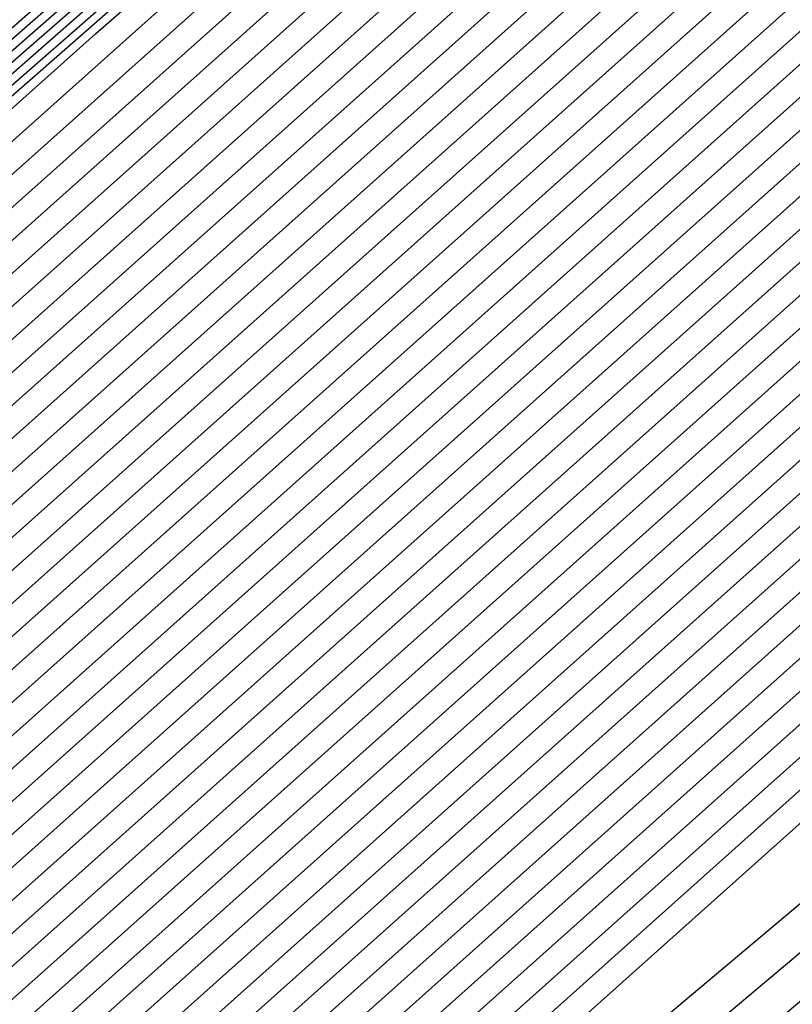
# Model space of a CAD drawing. Extents: x 3249832 to 3255657, y 13789405 to 13793316.
# Tile 861 of 1056: x 3253210.2589 to 3253210.3257, y 13791259.0105 to 13791259.0955. Entities that reach past the tile are written whole.
import ezdxf

# ---------------------------------------------------------------- set-up
doc = ezdxf.new("R2010")
doc.units = 0
doc.header["$LTSCALE"] = 100
doc.header["$MEASUREMENT"] = 0
for name, color, linetype in [('GRATIO_03231_CON', 1, 'CONTINUOUS'), ('GRATIO_0323_ICON', 1, 'CONTINUOUS'), ('TARGETS_EAST', 7, 'CONTINUOUS')]:
    doc.layers.add(name, color=color, linetype=linetype)

# ---------------------------------------------------------------- blocks, each defined once
blk = doc.blocks.new('Gratio_032316_contours')
at = {"layer": 'GRATIO_03231_CON', "color": 5, "linetype": 'Continuous', "flags": 128}
for points in [[(3253222.92536, 13791269.609832), (3253209.617714, 13791258.21268), (3253203.519474, 13791253.08879), (3253203.519474, 13791253.088791), (3253209.459379, 13791258.394226), (3253222.632135, 13791269.946001)], [(3253294.555932, 13791331.784818), (3253282.651333, 13791321.302735), (3253268.603203, 13791309.014447), (3253256.633797, 13791298.600272), (3253249.913733, 13791292.816087), (3253247.407106, 13791290.719974), (3253247.026376, 13791290.445568), (3253246.628672, 13791290.097267), (3253243.849802, 13791287.662521), (3253236.270245, 13791281.099544), (3253223.072487, 13791269.740559), (3253209.847055, 13791258.413819), (3253203.786489, 13791253.321586), (3253203.78649, 13791253.321586), (3253209.689707, 13791258.594234), (3253222.78114, 13791270.074575), (3253235.891608, 13791281.53353), (3253243.79641, 13791288.432975), (3253249.048806, 13791292.998606), (3253256.146548, 13791299.147074), (3253268.135158, 13791309.529006), (3253282.251274, 13791321.730918), (3253294.279297, 13791332.073309)], [(3253294.303412, 13791331.566983), (3253282.46184, 13791321.140397), (3253268.488083, 13791308.917171), (3253256.582029, 13791298.558148), (3253249.897517, 13791292.804611), (3253247.40414, 13791290.719612), (3253247.02543, 13791290.446644), (3253246.629001, 13791290.099378), (3253243.858784, 13791287.672183), (3253236.302787, 13791281.129602), (3253223.14605, 13791269.805922), (3253209.961726, 13791258.514388), (3253203.919997, 13791253.437981), (3253203.919998, 13791253.437982), (3253209.804872, 13791258.694236), (3253222.855652, 13791270.138852), (3253235.925472, 13791281.562076), (3253243.805117, 13791288.439206), (3253249.036009, 13791292.985734), (3253256.097231, 13791299.102201), (3253268.022476, 13791309.42905), (3253282.06389, 13791321.566318), (3253294.028242, 13791331.853946)], [(3253294.050892, 13791331.349147), (3253282.272347, 13791320.978058), (3253268.372959, 13791308.819897), (3253256.53026, 13791298.516025), (3253249.8813, 13791292.793135), (3253247.401173, 13791290.719249), (3253247.024485, 13791290.447721), (3253246.629331, 13791290.101489), (3253243.867765, 13791287.681844), (3253236.335328, 13791281.15966), (3253223.219613, 13791269.871285), (3253210.076396, 13791258.614957), (3253204.053508, 13791253.554381), (3253204.053506, 13791253.554379), (3253209.920037, 13791258.79424), (3253222.930167, 13791270.20313), (3253235.959336, 13791281.590624), (3253243.813823, 13791288.445438), (3253249.023211, 13791292.972861), (3253256.047914, 13791299.057326), (3253267.909792, 13791309.329092), (3253281.876511, 13791321.401718), (3253293.777187, 13791331.634584)], [(3253293.798373, 13791331.131311), (3253282.082854, 13791320.815718), (3253268.257836, 13791308.722622), (3253256.478491, 13791298.473901), (3253249.865083, 13791292.781659), (3253247.398206, 13791290.718887), (3253247.023539, 13791290.448797), (3253246.629661, 13791290.1036), (3253243.876746, 13791287.691505), (3253236.367871, 13791281.189718), (3253223.293177, 13791269.93665), (3253210.191067, 13791258.715525), (3253204.187016, 13791253.670777), (3253204.187014, 13791253.670777), (3253210.035202, 13791258.894242), (3253223.004679, 13791270.267407), (3253235.993201, 13791281.619171), (3253243.82253, 13791288.45167), (3253249.010414, 13791292.959989), (3253255.998597, 13791299.012453), (3253267.79711, 13791309.229136), (3253281.689131, 13791321.237116), (3253293.526131, 13791331.41522)], [(3253281.703867, 13791320.491041), (3253268.027588, 13791308.528072), (3253256.374954, 13791298.389654), (3253249.83265, 13791292.758707), (3253247.392273, 13791290.718163), (3253247.021649, 13791290.45095), (3253246.63032, 13791290.107823), (3253243.894709, 13791287.710827), (3253236.432955, 13791281.249833), (3253223.440304, 13791270.067378), (3253210.420408, 13791258.916665), (3253204.454031, 13791253.903573), (3253204.45403, 13791253.90357), (3253210.265496, 13791259.094286), (3253223.15342, 13791270.396274), (3253236.059978, 13791281.677323), (3253243.494674, 13791288.169109), (3253246.236293, 13791290.558915), (3253246.630942, 13791290.897916), (3253246.976878, 13791291.192818), (3253249.380962, 13791293.27243), (3253255.902209, 13791298.921086), (3253267.57241, 13791309.028745), (3253281.314456, 13791320.907856)], [(3253281.514374, 13791320.328701), (3253267.912464, 13791308.430798), (3253256.323186, 13791298.34753), (3253249.816433, 13791292.747232), (3253247.389307, 13791290.7178), (3253247.020703, 13791290.452026), (3253246.63065, 13791290.109934), (3253243.90369, 13791287.720489), (3253236.465497, 13791281.279891), (3253223.513867, 13791270.132741), (3253210.535079, 13791259.017233), (3253204.587539, 13791254.019969), (3253204.587538, 13791254.019968), (3253210.380657, 13791259.194295), (3253223.22789, 13791270.460601), (3253236.093697, 13791281.706031), (3253243.504926, 13791288.177315), (3253246.237927, 13791290.559532), (3253246.631434, 13791290.897348), (3253246.975681, 13791291.190435), (3253249.366914, 13791293.25849), (3253255.852885, 13791298.876217), (3253267.459724, 13791308.928789), (3253281.127076, 13791320.743256)], [(3253281.324881, 13791320.166363), (3253267.797344, 13791308.333522), (3253256.271417, 13791298.305406), (3253249.800217, 13791292.735756), (3253247.38634, 13791290.717438), (3253247.019758, 13791290.453103), (3253246.630979, 13791290.112045), (3253243.912671, 13791287.73015), (3253236.498039, 13791281.309949), (3253223.587429, 13791270.198103), (3253210.64975, 13791259.117804), (3253204.721046, 13791254.136365), (3253204.721046, 13791254.136365), (3253210.495817, 13791259.294303), (3253223.302356, 13791270.524924), (3253236.127417, 13791281.734739), (3253243.515178, 13791288.185521), (3253246.239562, 13791290.56015), (3253246.631926, 13791290.896781), (3253246.974483, 13791291.188052), (3253249.352866, 13791293.24455), (3253255.803561, 13791298.831348), (3253267.347038, 13791308.828835), (3253280.939697, 13791320.578654)], [(3253281.135387, 13791320.004024), (3253267.68222, 13791308.236247), (3253256.219649, 13791298.263283), (3253249.784, 13791292.72428), (3253247.383374, 13791290.717076), (3253247.018812, 13791290.454179), (3253246.631309, 13791290.114156), (3253243.921652, 13791287.739811), (3253236.530581, 13791281.340006), (3253223.660992, 13791270.263468), (3253210.76442, 13791259.218373), (3253204.854554, 13791254.25276), (3253204.854554, 13791254.252763), (3253210.610976, 13791259.394313), (3253223.376826, 13791270.589251), (3253236.161137, 13791281.763447), (3253243.52543, 13791288.193726), (3253246.241196, 13791290.560768), (3253246.632418, 13791290.896213), (3253246.973286, 13791291.185668), (3253249.338818, 13791293.230609), (3253255.754237, 13791298.786479), (3253267.234354, 13791308.728879), (3253280.752313, 13791320.414054)], [(3253267.451973, 13791308.041697), (3253256.116111, 13791298.179035), (3253249.751567, 13791292.701328), (3253247.377441, 13791290.716351), (3253247.016922, 13791290.456332), (3253246.631968, 13791290.118378), (3253243.939615, 13791287.759133), (3253236.595665, 13791281.400121), (3253223.808119, 13791270.394196), (3253210.993761, 13791259.419512), (3253205.121569, 13791254.485556), (3253205.12157, 13791254.485556), (3253210.841294, 13791259.59433), (3253223.525766, 13791270.717901), (3253236.228576, 13791281.820863), (3253243.545933, 13791288.210138), (3253246.244464, 13791290.562004), (3253246.633402, 13791290.895078), (3253246.970892, 13791291.180901), (3253249.310721, 13791293.202729), (3253255.655588, 13791298.696741), (3253267.008982, 13791308.528971)], [(3253267.336849, 13791307.944423), (3253256.064342, 13791298.136912), (3253249.73535, 13791292.689852), (3253247.374474, 13791290.715989), (3253247.015976, 13791290.457408), (3253246.632298, 13791290.120489), (3253243.948596, 13791287.768794), (3253236.628207, 13791281.430179), (3253223.881683, 13791270.459559), (3253211.108432, 13791259.520081), (3253205.255077, 13791254.601952), (3253205.255078, 13791254.601953), (3253210.956454, 13791259.694338), (3253223.600232, 13791270.782228), (3253236.262295, 13791281.84957), (3253243.556185, 13791288.218343), (3253246.246098, 13791290.562622), (3253246.633894, 13791290.89451), (3253246.969694, 13791291.178518), (3253249.296673, 13791293.188789), (3253255.606265, 13791298.651872), (3253266.896298, 13791308.429015)], [(3253267.221725, 13791307.847149), (3253256.012575, 13791298.094788), (3253249.719134, 13791292.678376), (3253247.371507, 13791290.715627), (3253247.015031, 13791290.458484), (3253246.632628, 13791290.1226), (3253243.957577, 13791287.778456), (3253236.66075, 13791281.460237), (3253223.955246, 13791270.524922), (3253211.223103, 13791259.62065), (3253205.388584, 13791254.718352), (3253205.388586, 13791254.718351), (3253211.071615, 13791259.794345), (3253223.674701, 13791270.846551), (3253236.296016, 13791281.878279), (3253243.566437, 13791288.226549), (3253246.247732, 13791290.56324), (3253246.634385, 13791290.893942), (3253246.968497, 13791291.176134), (3253249.282624, 13791293.174848), (3253255.55694, 13791298.607003), (3253266.783612, 13791308.329061)], [(3253267.106605, 13791307.749872), (3253255.960806, 13791298.052664), (3253249.702917, 13791292.6669), (3253247.368541, 13791290.715265), (3253247.014086, 13791290.459561), (3253246.632957, 13791290.124712), (3253243.966559, 13791287.788117), (3253236.693292, 13791281.490295), (3253224.02881, 13791270.590287), (3253211.337773, 13791259.72122), (3253205.522092, 13791254.834748), (3253205.522094, 13791254.834746), (3253211.186774, 13791259.894355), (3253223.749171, 13791270.910878), (3253236.329735, 13791281.906987), (3253243.576689, 13791288.234755), (3253246.249366, 13791290.563858), (3253246.634877, 13791290.893375), (3253246.9673, 13791291.173751), (3253249.268576, 13791293.160908), (3253255.507616, 13791298.562134), (3253266.670926, 13791308.229105)], [(3253266.876357, 13791307.555324), (3253255.857268, 13791297.968417), (3253249.670483, 13791292.643948), (3253247.362608, 13791290.71454), (3253247.012195, 13791290.461714), (3253246.633616, 13791290.128934), (3253243.984521, 13791287.807439), (3253236.758376, 13791281.55041), (3253224.175936, 13791270.721014), (3253211.567115, 13791259.922358), (3253205.789111, 13791255.067539), (3253205.78911, 13791255.067541), (3253211.417093, 13791260.094372), (3253223.898111, 13791271.039528), (3253236.397174, 13791281.964402), (3253243.597192, 13791288.251166), (3253246.252634, 13791290.565094), (3253246.635861, 13791290.892239), (3253246.964905, 13791291.168984), (3253249.240479, 13791293.133027), (3253255.408968, 13791298.472396), (3253266.445556, 13791308.029197)], [(3253266.761233, 13791307.458048), (3253255.8055, 13791297.926293), (3253249.654267, 13791292.632473), (3253247.359641, 13791290.714178), (3253247.011249, 13791290.46279), (3253246.633946, 13791290.131045), (3253243.993502, 13791287.8171), (3253236.790918, 13791281.580467), (3253224.2495, 13791270.786377), (3253211.681785, 13791260.022928), (3253205.922618, 13791255.183939), (3253205.922618, 13791255.183939), (3253211.532252, 13791260.19438), (3253223.972577, 13791271.103855), (3253236.430893, 13791281.993111), (3253243.607444, 13791288.259371), (3253246.254268, 13791290.565712), (3253246.636353, 13791290.891671), (3253246.963708, 13791291.166601), (3253249.226431, 13791293.119087), (3253255.359643, 13791298.427527), (3253266.33287, 13791307.929241)], [(3253266.64611, 13791307.360774), (3253255.753731, 13791297.884169), (3253249.63805, 13791292.620997), (3253247.356675, 13791290.713816), (3253247.010304, 13791290.463866), (3253246.634276, 13791290.133156), (3253244.002484, 13791287.826761), (3253236.82346, 13791281.610525), (3253224.323063, 13791270.85174), (3253211.796456, 13791260.123497), (3253206.056126, 13791255.300335), (3253206.056126, 13791255.300335), (3253211.647411, 13791260.294389), (3253224.047047, 13791271.168178), (3253236.464614, 13791282.021819), (3253243.617696, 13791288.267577), (3253246.255902, 13791290.566329), (3253246.636845, 13791290.891104), (3253246.962511, 13791291.164217), (3253249.212383, 13791293.105147), (3253255.310319, 13791298.382658), (3253266.220186, 13791307.829287)], [(3253266.530986, 13791307.263499), (3253255.701962, 13791297.842046), (3253249.621834, 13791292.609521), (3253247.353708, 13791290.713453), (3253247.009359, 13791290.464943), (3253246.634605, 13791290.135267), (3253244.011465, 13791287.836423), (3253236.856002, 13791281.640583), (3253224.396627, 13791270.917105), (3253211.911126, 13791260.224066), (3253206.189634, 13791255.416731), (3253206.189634, 13791255.416732), (3253211.762573, 13791260.394397), (3253224.121517, 13791271.232505), (3253236.498333, 13791282.050527), (3253243.627948, 13791288.275783), (3253246.257536, 13791290.566947), (3253246.637337, 13791290.890536), (3253246.961314, 13791291.161834), (3253249.198335, 13791293.091206), (3253255.260994, 13791298.337789), (3253266.1075, 13791307.729333)], [(3253266.300742, 13791307.068949), (3253255.598426, 13791297.757798), (3253249.5894, 13791292.586569), (3253247.347775, 13791290.712729), (3253247.007468, 13791290.467095), (3253246.635265, 13791290.139489), (3253244.029427, 13791287.855745), (3253236.921086, 13791281.700698), (3253224.543752, 13791271.047831), (3253212.140468, 13791260.425205), (3253206.456649, 13791255.649527), (3253206.45665, 13791255.649527), (3253211.992891, 13791260.594414), (3253224.270456, 13791271.361155), (3253236.565772, 13791282.107943), (3253243.648451, 13791288.292194), (3253246.260804, 13791290.568183), (3253246.638321, 13791290.889401), (3253246.958919, 13791291.157067), (3253249.170238, 13791293.063326), (3253255.162346, 13791298.248051), (3253265.88213, 13791307.529423)], [(3253266.185618, 13791306.971675), (3253255.546657, 13791297.715675), (3253249.573183, 13791292.575093), (3253247.344808, 13791290.712367), (3253247.006522, 13791290.468172), (3253246.635594, 13791290.141601), (3253244.038409, 13791287.865406), (3253236.953628, 13791281.730756), (3253224.617315, 13791271.113195), (3253212.255138, 13791260.525774), (3253206.590156, 13791255.765923), (3253206.590158, 13791255.765923), (3253212.10805, 13791260.694424), (3253224.344922, 13791271.425478), (3253236.599492, 13791282.136651), (3253243.658703, 13791288.3004), (3253246.262438, 13791290.568801), (3253246.638812, 13791290.888833), (3253246.957722, 13791291.154684), (3253249.15619, 13791293.049385), (3253255.113022, 13791298.203182), (3253265.769445, 13791307.429467)], [(3253266.070494, 13791306.874399), (3253255.494888, 13791297.673551), (3253249.556967, 13791292.563617), (3253247.341842, 13791290.712004), (3253247.005577, 13791290.469248), (3253246.635924, 13791290.143712), (3253244.04739, 13791287.875067), (3253236.98617, 13791281.760814), (3253224.690879, 13791271.178558), (3253212.369809, 13791260.626345), (3253206.723664, 13791255.882318), (3253206.723666, 13791255.88232), (3253212.22321, 13791260.794431), (3253224.419392, 13791271.489805), (3253236.633212, 13791282.165358), (3253243.668955, 13791288.308605), (3253246.264072, 13791290.569419), (3253246.639304, 13791290.888265), (3253246.956524, 13791291.1523), (3253249.142141, 13791293.035445), (3253255.063697, 13791298.158313), (3253265.656759, 13791307.329513)], [(3253265.955372, 13791306.777124), (3253255.44312, 13791297.631427), (3253249.54075, 13791292.552141), (3253247.338875, 13791290.711642), (3253247.004632, 13791290.470325), (3253246.636254, 13791290.145823), (3253244.056371, 13791287.884728), (3253237.018712, 13791281.790872), (3253224.764442, 13791271.243923), (3253212.48448, 13791260.726913), (3253206.857172, 13791255.998718), (3253206.857174, 13791255.998718), (3253212.338369, 13791260.894441), (3253224.493862, 13791271.554128), (3253236.666931, 13791282.194066), (3253243.679207, 13791288.316811), (3253246.265706, 13791290.570037), (3253246.639796, 13791290.887697), (3253246.955327, 13791291.149917), (3253249.128093, 13791293.021505), (3253255.014373, 13791298.113444), (3253265.544075, 13791307.229559)], [(3253265.725125, 13791306.582574), (3253255.339583, 13791297.54718), (3253249.508317, 13791292.52919), (3253247.332942, 13791290.710918), (3253247.002741, 13791290.472477), (3253246.636913, 13791290.150045), (3253244.074334, 13791287.904051), (3253237.083796, 13791281.850986), (3253224.911569, 13791271.374649), (3253212.713817, 13791260.928053), (3253207.124191, 13791256.23151), (3253207.12419, 13791256.231511), (3253212.568689, 13791261.094458), (3253224.642801, 13791271.682782), (3253236.73437, 13791282.251483), (3253243.69971, 13791288.333222), (3253246.268975, 13791290.571273), (3253246.64078, 13791290.886562), (3253246.952933, 13791291.14515), (3253249.099997, 13791292.993624), (3253254.915725, 13791298.023706), (3253265.318703, 13791307.029649)], [(3253265.610003, 13791306.4853), (3253255.287814, 13791297.505056), (3253249.4921, 13791292.517714), (3253247.329976, 13791290.710555), (3253247.001795, 13791290.473554), (3253246.637243, 13791290.152156), (3253244.083315, 13791287.913712), (3253237.116338, 13791281.881044), (3253224.985132, 13791271.440014), (3253212.828488, 13791261.028621), (3253207.257698, 13791256.34791), (3253207.257698, 13791256.347908), (3253212.683849, 13791261.194466), (3253224.717267, 13791271.747105), (3253236.76809, 13791282.28019), (3253243.709962, 13791288.341428), (3253246.270609, 13791290.571891), (3253246.641272, 13791290.885994), (3253246.951735, 13791291.142767), (3253249.085948, 13791292.979684), (3253254.8664, 13791297.978837), (3253265.206019, 13791306.929695)], [(3253265.494879, 13791306.388026), (3253255.236046, 13791297.462932), (3253249.475884, 13791292.506238), (3253247.327009, 13791290.710193), (3253247.00085, 13791290.47463), (3253246.637572, 13791290.154267), (3253244.092296, 13791287.923373), (3253237.14888, 13791281.911102), (3253225.058696, 13791271.505377), (3253212.943158, 13791261.12919), (3253207.391206, 13791256.464306), (3253207.391205, 13791256.464306), (3253212.799008, 13791261.294475), (3253224.791737, 13791271.811432), (3253236.80181, 13791282.308898), (3253243.720214, 13791288.349633), (3253246.272243, 13791290.572509), (3253246.641764, 13791290.885427), (3253246.950538, 13791291.140383), (3253249.0719, 13791292.965744), (3253254.817076, 13791297.933968), (3253265.093333, 13791306.829739)], [(3253265.379755, 13791306.290749), (3253255.184277, 13791297.420809), (3253249.459667, 13791292.494762), (3253247.324043, 13791290.709831), (3253246.999905, 13791290.475706), (3253246.637902, 13791290.156378), (3253244.101277, 13791287.933034), (3253237.181422, 13791281.94116), (3253225.132259, 13791271.570741), (3253213.057829, 13791261.229761), (3253207.524713, 13791256.580702), (3253207.524713, 13791256.580701), (3253212.914167, 13791261.394483), (3253224.866207, 13791271.875755), (3253236.83553, 13791282.337607), (3253243.730466, 13791288.357839), (3253246.273877, 13791290.573126), (3253246.642256, 13791290.884859), (3253246.949341, 13791291.138), (3253249.057852, 13791292.951803), (3253254.767752, 13791297.889098), (3253264.980647, 13791306.729784)], [(3253265.149509, 13791306.096201), (3253255.08074, 13791297.336561), (3253249.427234, 13791292.47181), (3253247.31811, 13791290.709106), (3253246.998014, 13791290.477859), (3253246.638561, 13791290.160601), (3253244.11924, 13791287.952356), (3253237.246506, 13791282.001275), (3253225.279384, 13791271.701467), (3253213.28717, 13791261.430898), (3253207.791729, 13791256.813497), (3253207.791729, 13791256.813496), (3253213.144488, 13791261.5945), (3253225.015147, 13791272.004405), (3253236.902969, 13791282.395022), (3253243.750969, 13791288.37425), (3253246.277145, 13791290.574362), (3253246.643239, 13791290.883724), (3253246.946946, 13791291.133233), (3253249.029755, 13791292.923923), (3253254.669103, 13791297.799361), (3253264.755277, 13791306.529875)], [(3253265.034385, 13791305.998925), (3253255.028971, 13791297.294438), (3253249.411017, 13791292.460334), (3253247.315143, 13791290.708744), (3253246.997068, 13791290.478935), (3253246.638891, 13791290.162712), (3253244.128221, 13791287.962018), (3253237.279049, 13791282.031333), (3253225.352948, 13791271.766832), (3253213.401841, 13791261.531469), (3253207.925236, 13791256.929893), (3253207.925237, 13791256.929894), (3253213.259647, 13791261.694508), (3253225.089613, 13791272.068732), (3253236.936688, 13791282.42373), (3253243.761221, 13791288.382456), (3253246.278779, 13791290.57498), (3253246.643731, 13791290.883156), (3253246.945749, 13791291.130849), (3253249.015707, 13791292.909983), (3253254.619779, 13791297.754491), (3253264.642591, 13791306.42992)], [(3253264.919264, 13791305.901651), (3253254.977202, 13791297.252314), (3253249.3948, 13791292.448858), (3253247.312176, 13791290.708382), (3253246.996123, 13791290.480012), (3253246.639221, 13791290.164823), (3253244.137203, 13791287.971679), (3253237.311591, 13791282.06139), (3253225.426511, 13791271.832195), (3253213.516511, 13791261.632038), (3253208.058744, 13791257.046289), (3253208.058745, 13791257.04629), (3253213.374806, 13791261.794518), (3253225.164083, 13791272.133057), (3253236.970408, 13791282.452439), (3253243.771473, 13791288.390661), (3253246.280413, 13791290.575598), (3253246.644223, 13791290.882588), (3253246.944552, 13791291.128466), (3253249.001658, 13791292.896042), (3253254.570455, 13791297.709622), (3253264.529907, 13791306.329965)], [(3253264.80414, 13791305.804376), (3253254.925434, 13791297.21019), (3253249.378584, 13791292.437382), (3253247.30921, 13791290.70802), (3253246.995178, 13791290.481088), (3253246.63955, 13791290.166934), (3253244.146184, 13791287.98134), (3253237.344133, 13791282.091448), (3253225.500075, 13791271.89756), (3253213.631182, 13791261.732606), (3253208.192251, 13791257.162689), (3253208.192253, 13791257.162687), (3253213.489966, 13791261.894525), (3253225.238552, 13791272.197382), (3253237.004128, 13791282.481146), (3253243.781725, 13791288.398867), (3253246.282047, 13791290.576216), (3253246.644715, 13791290.88202), (3253246.943355, 13791291.126083), (3253248.98761, 13791292.882102), (3253254.521131, 13791297.664754), (3253264.417221, 13791306.230011)], [(3253264.573894, 13791305.609826), (3253254.821897, 13791297.125943), (3253249.34615, 13791292.414431), (3253247.303277, 13791290.707295), (3253246.993287, 13791290.483241), (3253246.640209, 13791290.171156), (3253244.164146, 13791288.000663), (3253237.409217, 13791282.151563), (3253225.647202, 13791272.028285), (3253213.860523, 13791261.933746), (3253208.459267, 13791257.395481), (3253208.459267, 13791257.395482), (3253213.720284, 13791262.094543), (3253225.387492, 13791272.326032), (3253237.071567, 13791282.538562), (3253243.802228, 13791288.415278), (3253246.285315, 13791290.577452), (3253246.645699, 13791290.880885), (3253246.94096, 13791291.121316), (3253248.959514, 13791292.854222), (3253254.422482, 13791297.575015), (3253264.191851, 13791306.030101)], [(3253264.45877, 13791305.512552), (3253254.770128, 13791297.083819), (3253249.329934, 13791292.402955), (3253247.30031, 13791290.706933), (3253246.992341, 13791290.484317), (3253246.640539, 13791290.173268), (3253244.173127, 13791288.010324), (3253237.441759, 13791282.181621), (3253225.720765, 13791272.09365), (3253213.975194, 13791262.034314), (3253208.592778, 13791257.51188), (3253208.592775, 13791257.511878), (3253213.835445, 13791262.194552), (3253225.461958, 13791272.390357), (3253237.105286, 13791282.56727), (3253243.81248, 13791288.423484), (3253246.286949, 13791290.57807), (3253246.646191, 13791290.880317), (3253246.939763, 13791291.118932), (3253248.945465, 13791292.840281), (3253254.373158, 13791297.530146), (3253264.079166, 13791305.930146)], [(3253264.343648, 13791305.415276), (3253254.71836, 13791297.041695), (3253249.313717, 13791292.391479), (3253247.297344, 13791290.706571), (3253246.991396, 13791290.485394), (3253246.640869, 13791290.175379), (3253244.182109, 13791288.019985), (3253237.474301, 13791282.211679), (3253225.794328, 13791272.159013), (3253214.089865, 13791262.134885), (3253208.726286, 13791257.628276), (3253208.726283, 13791257.628275), (3253213.950605, 13791262.29456), (3253225.536428, 13791272.454682), (3253237.139007, 13791282.595978), (3253243.822732, 13791288.43169), (3253246.288583, 13791290.578688), (3253246.646683, 13791290.87975), (3253246.938566, 13791291.116549), (3253248.931417, 13791292.826341), (3253254.323834, 13791297.485277), (3253263.96648, 13791305.830192)], [(3253264.228524, 13791305.318001), (3253254.666591, 13791296.999572), (3253249.2975, 13791292.380003), (3253247.294377, 13791290.706208), (3253246.990451, 13791290.48647), (3253246.641198, 13791290.17749), (3253244.19109, 13791288.029646), (3253237.506843, 13791282.241737), (3253225.867892, 13791272.224376), (3253214.204535, 13791262.235454), (3253208.859793, 13791257.744672), (3253208.859791, 13791257.744673), (3253214.065764, 13791262.394569), (3253225.610898, 13791272.519009), (3253237.172726, 13791282.624686), (3253243.832984, 13791288.439895), (3253246.290217, 13791290.579306), (3253246.647175, 13791290.879182), (3253246.937368, 13791291.114165), (3253248.917369, 13791292.812401), (3253254.27451, 13791297.440408), (3253263.853796, 13791305.730237)], [(3253263.998279, 13791305.123451), (3253254.563054, 13791296.915324), (3253249.265067, 13791292.357051), (3253247.288444, 13791290.705484), (3253246.98856, 13791290.488623), (3253246.641858, 13791290.181712), (3253244.209052, 13791288.048968), (3253237.571927, 13791282.301851), (3253226.015019, 13791272.355104), (3253214.433876, 13791262.436593), (3253209.126809, 13791257.977468), (3253209.126807, 13791257.977466), (3253214.296083, 13791262.594587), (3253225.759837, 13791272.647659), (3253237.240165, 13791282.682102), (3253243.853487, 13791288.456307), (3253246.293485, 13791290.580541), (3253246.648158, 13791290.878047), (3253246.934974, 13791291.109399), (3253248.889272, 13791292.78452), (3253254.175861, 13791297.35067), (3253263.628424, 13791305.530326)], [(3253263.883155, 13791305.026177), (3253254.511285, 13791296.873201), (3253249.24885, 13791292.345575), (3253247.285477, 13791290.705122), (3253246.987614, 13791290.489699), (3253246.642187, 13791290.183823), (3253244.218034, 13791288.05863), (3253237.60447, 13791282.331909), (3253226.08858, 13791272.420468), (3253214.548547, 13791262.537162), (3253209.260316, 13791258.093864), (3253209.260315, 13791258.093863), (3253214.411242, 13791262.694594), (3253225.834303, 13791272.711984), (3253237.273884, 13791282.71081), (3253243.863739, 13791288.464512), (3253246.295119, 13791290.581159), (3253246.64865, 13791290.877479), (3253246.933777, 13791291.107015), (3253248.875224, 13791292.77058), (3253254.126537, 13791297.305801), (3253263.51574, 13791305.430372)], [(3253263.768031, 13791304.928903), (3253254.459517, 13791296.831077), (3253249.232634, 13791292.334099), (3253247.282511, 13791290.704759), (3253246.986669, 13791290.490776), (3253246.642517, 13791290.185934), (3253244.227015, 13791288.068291), (3253237.637011, 13791282.361967), (3253226.162144, 13791272.485831), (3253214.663218, 13791262.637731), (3253209.393824, 13791258.21026), (3253209.393823, 13791258.210261), (3253214.526403, 13791262.794604), (3253225.908773, 13791272.776309), (3253237.307605, 13791282.739518), (3253243.873991, 13791288.472718), (3253246.296754, 13791290.581777), (3253246.649142, 13791290.876911), (3253246.932579, 13791291.104632), (3253248.861175, 13791292.756639), (3253254.077212, 13791297.260932), (3253263.403054, 13791305.330417)], [(3253263.652909, 13791304.831626), (3253254.407748, 13791296.788953), (3253249.216417, 13791292.322623), (3253247.279544, 13791290.704397), (3253246.985724, 13791290.491852), (3253246.642847, 13791290.188045), (3253244.235996, 13791288.077952), (3253237.669553, 13791282.392025), (3253226.235707, 13791272.551194), (3253214.777888, 13791262.738301), (3253209.527331, 13791258.326659), (3253209.527331, 13791258.326658), (3253214.641562, 13791262.894612), (3253225.983243, 13791272.840634), (3253237.341324, 13791282.768226), (3253243.884243, 13791288.480923), (3253246.298388, 13791290.582395), (3253246.649634, 13791290.876343), (3253246.931382, 13791291.102248), (3253248.847127, 13791292.742699), (3253254.027888, 13791297.216063), (3253263.290368, 13791305.230462)], [(3253226.382834, 13791272.681922), (3253215.00723, 13791262.939439), (3253209.794347, 13791258.559451), (3253209.794347, 13791258.559452), (3253214.871881, 13791263.094629), (3253226.132183, 13791272.969284)], [(3253226.456398, 13791272.747287), (3253215.1219, 13791263.040009), (3253209.927854, 13791258.675849), (3253209.927855, 13791258.675849), (3253214.98704, 13791263.194638), (3253226.206649, 13791273.03361)], [(3253226.529961, 13791272.81265), (3253215.236571, 13791263.140578), (3253210.061362, 13791258.792247), (3253210.061363, 13791258.792246), (3253215.102201, 13791263.294646), (3253226.281118, 13791273.097935)], [(3253226.603525, 13791272.878012), (3253215.351241, 13791263.241147), (3253210.194873, 13791258.908643), (3253210.194871, 13791258.908643), (3253215.217361, 13791263.394654), (3253226.355588, 13791273.16226)]]:
    blk.add_lwpolyline(points, dxfattribs=at)
at = {"layer": 'GRATIO_0323_ICON', "color": 7, "linetype": 'Continuous', "flags": 128}
for points in [[(3253294.808451, 13791332.002654), (3253282.840827, 13791321.465075), (3253268.718327, 13791309.111721), (3253256.685565, 13791298.642396), (3253249.92995, 13791292.827563), (3253247.410073, 13791290.720336), (3253247.027321, 13791290.444492), (3253246.628342, 13791290.095156), (3253243.840821, 13791287.65286), (3253236.237703, 13791281.069487), (3253222.998923, 13791269.675195), (3253209.732385, 13791258.313249), (3253203.652982, 13791253.20519), (3253203.652982, 13791253.205189), (3253209.574542, 13791258.494232), (3253222.706628, 13791270.010298), (3253235.857744, 13791281.504982), (3253243.787703, 13791288.426743), (3253249.061604, 13791293.011479), (3253256.195865, 13791299.191949), (3253268.247842, 13791309.628962), (3253282.438653, 13791321.895519), (3253294.530352, 13791332.292673)], [(3253281.89336, 13791320.65338), (3253268.142712, 13791308.625346), (3253256.426723, 13791298.431777), (3253249.848867, 13791292.770183), (3253247.39524, 13791290.718525), (3253247.022594, 13791290.449873), (3253246.62999, 13791290.105711), (3253243.885727, 13791287.701166), (3253236.400413, 13791281.219776), (3253223.36674, 13791270.002013), (3253210.305738, 13791258.816096), (3253204.320523, 13791253.787173), (3253204.320522, 13791253.787174), (3253210.150337, 13791258.994278), (3253223.078951, 13791270.331951), (3253236.026258, 13791281.648614), (3253243.484422, 13791288.160904), (3253246.234659, 13791290.558297), (3253246.63045, 13791290.898484), (3253246.978075, 13791291.195202), (3253249.395011, 13791293.286371), (3253255.951534, 13791298.965955), (3253267.685094, 13791309.128699), (3253281.501835, 13791321.072455)], [(3253280.945894, 13791319.841684), (3253267.567096, 13791308.138973), (3253256.16788, 13791298.221159), (3253249.767783, 13791292.712804), (3253247.380407, 13791290.716714), (3253247.017867, 13791290.455255), (3253246.631639, 13791290.116267), (3253243.930634, 13791287.749472), (3253236.563123, 13791281.370064), (3253223.734556, 13791270.328831), (3253210.879091, 13791259.318942), (3253204.988061, 13791254.36916), (3253204.988062, 13791254.369158), (3253210.726135, 13791259.49432), (3253223.451296, 13791270.653578), (3253236.194856, 13791281.792155), (3253243.535681, 13791288.201932), (3253246.24283, 13791290.561386), (3253246.63291, 13791290.895645), (3253246.972089, 13791291.183285), (3253249.324769, 13791293.216669), (3253255.704912, 13791298.74161), (3253267.121668, 13791308.628925), (3253280.564934, 13791320.249454)], [(3253266.991481, 13791307.652598), (3253255.909037, 13791298.01054), (3253249.6867, 13791292.655425), (3253247.365574, 13791290.714902), (3253247.01314, 13791290.460637), (3253246.633287, 13791290.126823), (3253243.97554, 13791287.797778), (3253236.725834, 13791281.520353), (3253224.102373, 13791270.655649), (3253211.452444, 13791259.821789), (3253205.655603, 13791254.951144), (3253205.655602, 13791254.951144), (3253211.301934, 13791259.994362), (3253223.823641, 13791270.975201), (3253236.363455, 13791281.935695), (3253243.58694, 13791288.24296), (3253246.251, 13791290.564476), (3253246.635369, 13791290.892807), (3253246.966103, 13791291.171368), (3253249.254528, 13791293.146968), (3253255.458291, 13791298.517265), (3253266.558242, 13791308.129151)], [(3253266.415864, 13791307.166223), (3253255.650194, 13791297.799922), (3253249.605617, 13791292.598045), (3253247.350742, 13791290.713091), (3253247.008413, 13791290.466019), (3253246.634935, 13791290.137378), (3253244.020446, 13791287.846084), (3253236.888544, 13791281.670641), (3253224.470188, 13791270.982468), (3253212.025797, 13791260.324637), (3253206.323141, 13791255.533131), (3253206.323142, 13791255.53313), (3253211.877732, 13791260.494407), (3253224.195986, 13791271.296828), (3253236.532053, 13791282.079234), (3253243.6382, 13791288.283988), (3253246.25917, 13791290.567565), (3253246.637829, 13791290.889968), (3253246.960116, 13791291.15945), (3253249.184286, 13791293.077266), (3253255.21167, 13791298.29292), (3253265.994814, 13791307.629377)], [(3253265.840248, 13791306.67985), (3253255.391351, 13791297.589303), (3253249.524534, 13791292.540666), (3253247.335909, 13791290.71128), (3253247.003686, 13791290.471401), (3253246.636583, 13791290.147934), (3253244.065352, 13791287.894389), (3253237.051254, 13791281.820929), (3253224.838006, 13791271.309286), (3253212.59915, 13791260.827482), (3253206.990679, 13791256.115114), (3253206.990682, 13791256.115115), (3253212.45353, 13791260.994449), (3253224.568332, 13791271.618455), (3253236.700651, 13791282.222775), (3253243.689459, 13791288.325016), (3253246.267341, 13791290.570655), (3253246.640288, 13791290.88713), (3253246.95413, 13791291.147533), (3253249.114045, 13791293.007565), (3253254.965049, 13791298.068575), (3253265.431389, 13791307.129603)], [(3253265.264633, 13791306.193475), (3253255.132509, 13791297.378685), (3253249.44345, 13791292.483286), (3253247.321076, 13791290.709469), (3253246.998959, 13791290.476783), (3253246.638232, 13791290.15849), (3253244.110259, 13791287.942695), (3253237.213964, 13791281.971218), (3253225.205823, 13791271.636104), (3253213.172499, 13791261.33033), (3253207.658221, 13791256.697101), (3253207.658221, 13791256.697099), (3253213.029327, 13791261.494493), (3253224.940677, 13791271.940082), (3253236.869249, 13791282.366314), (3253243.740718, 13791288.366045), (3253246.275511, 13791290.573744), (3253246.642748, 13791290.884291), (3253246.948144, 13791291.135616), (3253249.043803, 13791292.937863), (3253254.718428, 13791297.84423), (3253264.867963, 13791306.62983)], [(3253264.689016, 13791305.7071), (3253254.873665, 13791297.168066), (3253249.362367, 13791292.425906), (3253247.306243, 13791290.707657), (3253246.994232, 13791290.482165), (3253246.63988, 13791290.169045), (3253244.155165, 13791287.991001), (3253237.376675, 13791282.121506), (3253225.573638, 13791271.962922), (3253213.745853, 13791261.833177), (3253208.325759, 13791257.279085), (3253208.325759, 13791257.279085), (3253213.605125, 13791261.994535), (3253225.313022, 13791272.261707), (3253237.037847, 13791282.509854), (3253243.791977, 13791288.407073), (3253246.283681, 13791290.576834), (3253246.645207, 13791290.881453), (3253246.942157, 13791291.123699), (3253248.973562, 13791292.868162), (3253254.471807, 13791297.619884), (3253264.304535, 13791306.130056)], [(3253264.113401, 13791305.220727), (3253254.614823, 13791296.957448), (3253249.281284, 13791292.368527), (3253247.291411, 13791290.705846), (3253246.989505, 13791290.487546), (3253246.641528, 13791290.179601), (3253244.200071, 13791288.039307), (3253237.539385, 13791282.271795), (3253225.941455, 13791272.289741), (3253214.319206, 13791262.336023), (3253208.993301, 13791257.861068), (3253208.993299, 13791257.86107), (3253214.180923, 13791262.494577), (3253225.685367, 13791272.583334), (3253237.206446, 13791282.653394), (3253243.843236, 13791288.448101), (3253246.291851, 13791290.579923), (3253246.647666, 13791290.878614), (3253246.936171, 13791291.111782), (3253248.90332, 13791292.79846), (3253254.225185, 13791297.395539), (3253263.74111, 13791305.630282)], [(3253226.309271, 13791272.616559), (3253214.892559, 13791262.83887), (3253209.660839, 13791258.443055), (3253209.660839, 13791258.443054), (3253214.756722, 13791262.994621), (3253226.057713, 13791272.904959)]]:
    blk.add_lwpolyline(points, dxfattribs=at)

msp = doc.modelspace()

# ---------------------------------------------------------------- block references
at = {"layer": 'TARGETS_EAST'}
msp.add_blockref('Gratio_032316_contours', (0, 0), dxfattribs=at)

doc.saveas('drawing.dxf')
